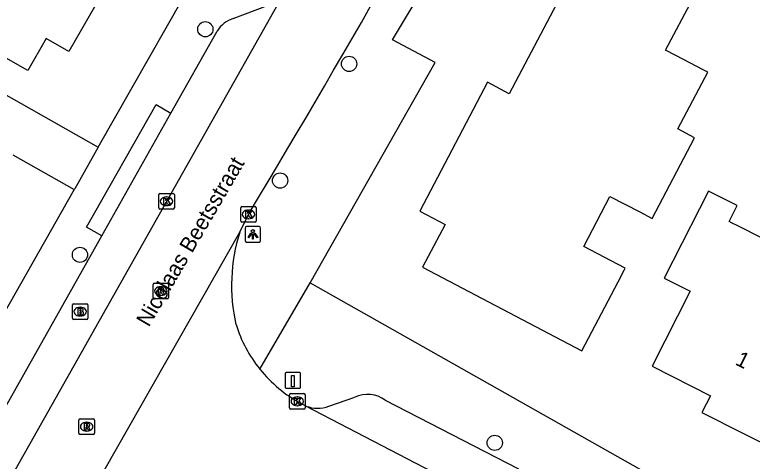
# Model space of a CAD drawing. Extents: x 160356 to 161355, y 381727 to 382845.
# Drawn here: x 160937.62 to 160984.99, y 382307.98 to 382336.67 of the extents above; entities that cross this region are included whole.
import ezdxf

# ---------------------------------------------------------------- set-up
doc = ezdxf.new("R2010")
doc.units = 0
for name, color, linetype in [('IMGEO_Boom', 7, 'Continuous'), ('IMGEO_Brandkraan', 7, 'Continuous'), ('IMGEO_Kolk', 7, 'Continuous'), ('IMGEO_Laadpaal', 7, 'Continuous'), ('IMGEO_Lichtpunt', 7, 'Continuous'), ('IMGEO_Openbare_ruimte_label', 7, 'Continuous'), ('IMGEO_Pand', 7, 'Continuous'), ('IMGEO_Pand_nummerreeks', 7, 'Continuous'), ('IMGEO_Rijbaan_lokaal_open', 7, 'Continuous'), ('IMGEO_Rioolput', 7, 'Continuous'), ('IMGEO_Voetpad_open', 7, 'Continuous')]:
    doc.layers.add(name, color=color, linetype=linetype)

msp = doc.modelspace()

# ---------------------------------------------------------------- linework, layer by layer
at = {"layer": 'IMGEO_Boom'}
for centre in [(160949.864, 382335.733), (160959.096, 382333.509), (160954.665, 382326.009), (160941.813, 382321.242), (160968.451, 382309.161)]:
    msp.add_circle(centre, 0.489, dxfattribs=at)
at = {"layer": 'IMGEO_Brandkraan'}
for p, q in [((160941.326, 382317.165), (160941.326, 382318.017)), ((160941.401, 382318.091), (160942.253, 382318.091)), ((160941.814, 382317.871), (160941.839, 382317.871)), ((160942.327, 382318.017), (160942.327, 382317.165)), ((160941.837, 382317.311), (160941.812, 382317.311)), ((160942.253, 382317.091), (160941.401, 382317.091))]:
    msp.add_line(p, q, dxfattribs=at)
for points in [[(160941.326, 382317.165), (160941.326, 382318.017)], [(160941.401, 382318.091), (160942.253, 382318.091)], [(160941.674, 382317.791), (160941.674, 382317.391), (160941.887, 382317.391)], [(160941.905, 382317.791), (160941.674, 382317.791)], [(160941.853, 382317.71), (160941.799, 382317.71), (160941.799, 382317.634)], [(160942.327, 382318.017), (160942.327, 382317.165)], [(160941.799, 382317.634), (160941.852, 382317.634)], [(160941.861, 382317.558), (160941.799, 382317.558), (160941.799, 382317.477)], [(160941.799, 382317.477), (160941.861, 382317.477)], [(160942.253, 382317.091), (160941.401, 382317.091)]]:
    msp.add_lwpolyline(points, dxfattribs=at)
for centre, radius, start, end in [((160941.403, 382318.015), 0.0765, 91.552, 178.448), ((160941.403, 382318.015), 0.0765, 91.552, 178.448), ((160941.854, 382317.672), 0.0379, 267.8285, 90.9355), ((160941.909, 382317.646), 0.145, 59.4692, 91.5367), ((160941.934, 382317.693), 0.0922, 285.5137, 58.1501), ((160942.251, 382318.015), 0.0765, 1.552, 88.448), ((160942.251, 382318.015), 0.0765, 1.552, 88.448), ((160941.862, 382317.517), 0.0404, 269.8759, 90.5077), ((160941.893, 382317.642), 0.251, 268.6676, 293.5347), ((160941.939, 382317.501), 0.105, 301.3115, 78.989), ((160941.403, 382317.167), 0.0765, 181.552, 268.448), ((160941.403, 382317.167), 0.0765, 181.552, 268.448), ((160942.251, 382317.167), 0.0765, 271.552, 358.448), ((160942.251, 382317.167), 0.0765, 271.552, 358.448)]:
    msp.add_arc(centre, radius, start, end, dxfattribs=at)
for centre, major_axis, ratio, start_param, end_param in [((160941.813, 382317.591), (-0.387, 0.002), 0.722429, 4.712389, 7.853982), ((160941.838, 382317.591), (-0.39, 0.002), 0.717154, 1.570796, 4.712389)]:
    msp.add_ellipse(centre, major_axis=major_axis, ratio=ratio, start_param=start_param, end_param=end_param, dxfattribs=at)
at = {"layer": 'IMGEO_Kolk'}
for p, q in [((160946.872, 382324.255), (160946.872, 382325.107)), ((160946.947, 382325.181), (160947.799, 382325.181)), ((160947.36, 382324.961), (160947.385, 382324.961)), ((160947.873, 382325.107), (160947.873, 382324.255)), ((160947.383, 382324.401), (160947.358, 382324.401)), ((160952.211, 382324.339), (160953.063, 382324.339)), ((160947.799, 382324.181), (160946.947, 382324.181)), ((160952.136, 382323.413), (160952.136, 382324.265)), ((160952.624, 382324.119), (160952.649, 382324.119)), ((160953.137, 382324.265), (160953.137, 382323.413)), ((160953.063, 382323.339), (160952.211, 382323.339)), ((160952.647, 382323.559), (160952.622, 382323.559)), ((160955.266, 382311.4), (160955.266, 382312.252)), ((160955.341, 382312.326), (160956.193, 382312.326)), ((160955.754, 382312.106), (160955.779, 382312.106)), ((160956.267, 382312.252), (160956.267, 382311.4)), ((160955.777, 382311.546), (160955.752, 382311.546)), ((160956.193, 382311.326), (160955.341, 382311.326))]:
    msp.add_line(p, q, dxfattribs=at)
for points in [[(160946.872, 382324.255), (160946.872, 382325.107)], [(160946.947, 382325.181), (160947.799, 382325.181)], [(160947.193, 382324.881), (160947.316, 382324.881), (160947.316, 382324.73), (160947.446, 382324.881), (160947.61, 382324.881), (160947.464, 382324.73), (160947.617, 382324.481), (160947.465, 382324.481), (160947.38, 382324.645), (160947.316, 382324.578), (160947.316, 382324.481), (160947.193, 382324.481), (160947.193, 382324.881)], [(160947.873, 382325.107), (160947.873, 382324.255)], [(160952.211, 382324.339), (160953.063, 382324.339)], [(160947.799, 382324.181), (160946.947, 382324.181)], [(160952.136, 382323.413), (160952.136, 382324.265)], [(160952.457, 382324.039), (160952.58, 382324.039), (160952.58, 382323.888), (160952.71, 382324.039), (160952.874, 382324.039), (160952.728, 382323.888), (160952.881, 382323.639), (160952.729, 382323.639), (160952.644, 382323.803), (160952.58, 382323.736), (160952.58, 382323.639), (160952.457, 382323.639), (160952.457, 382324.039)], [(160953.137, 382324.265), (160953.137, 382323.413)], [(160953.063, 382323.339), (160952.211, 382323.339)], [(160955.266, 382311.4), (160955.266, 382312.252)], [(160955.341, 382312.326), (160956.193, 382312.326)], [(160955.587, 382312.026), (160955.71, 382312.026), (160955.71, 382311.875), (160955.84, 382312.026), (160956.004, 382312.026), (160955.858, 382311.875), (160956.011, 382311.626), (160955.859, 382311.626), (160955.774, 382311.79), (160955.71, 382311.723), (160955.71, 382311.626), (160955.587, 382311.626), (160955.587, 382312.026)], [(160956.267, 382312.252), (160956.267, 382311.4)], [(160956.193, 382311.326), (160955.341, 382311.326)]]:
    msp.add_lwpolyline(points, dxfattribs=at)
for centre, start, end in [((160946.949, 382325.105), 91.552, 178.448), ((160946.949, 382325.105), 91.552, 178.448), ((160947.797, 382325.105), 1.552, 88.448), ((160947.797, 382325.105), 1.552, 88.448), ((160952.213, 382324.263), 91.552, 178.448), ((160952.213, 382324.263), 91.552, 178.448), ((160953.061, 382324.263), 1.552, 88.448), ((160953.061, 382324.263), 1.552, 88.448), ((160946.949, 382324.257), 181.552, 268.448), ((160946.949, 382324.257), 181.552, 268.448), ((160947.797, 382324.257), 271.552, 358.448), ((160947.797, 382324.257), 271.552, 358.448), ((160952.213, 382323.415), 181.552, 268.448), ((160952.213, 382323.415), 181.552, 268.448), ((160953.061, 382323.415), 271.552, 358.448), ((160953.061, 382323.415), 271.552, 358.448), ((160955.343, 382312.25), 91.552, 178.448), ((160955.343, 382312.25), 91.552, 178.448), ((160956.191, 382312.25), 1.552, 88.448), ((160956.191, 382312.25), 1.552, 88.448), ((160955.343, 382311.402), 181.552, 268.448), ((160955.343, 382311.402), 181.552, 268.448), ((160956.191, 382311.402), 271.552, 358.448), ((160956.191, 382311.402), 271.552, 358.448)]:
    msp.add_arc(centre, 0.0765, start, end, dxfattribs=at)
for centre, major_axis, ratio, start_param, end_param in [((160947.359, 382324.681), (-0.387, 0.002), 0.722429, 4.712389, 7.853982), ((160947.384, 382324.681), (-0.39, 0.002), 0.717154, 1.570796, 4.712389), ((160952.623, 382323.839), (-0.387, 0.002), 0.722429, 4.712389, 7.853982), ((160952.648, 382323.839), (-0.39, 0.002), 0.717154, 1.570796, 4.712389), ((160955.753, 382311.826), (-0.387, 0.002), 0.722429, 4.712389, 7.853982), ((160955.778, 382311.826), (-0.39, 0.002), 0.717154, 1.570796, 4.712389)]:
    msp.add_ellipse(centre, major_axis=major_axis, ratio=ratio, start_param=start_param, end_param=end_param, dxfattribs=at)
at = {"layer": 'IMGEO_Laadpaal'}
for p, q in [((160954.985, 382313.59), (160954.985, 382312.749)), ((160954.985, 382313.59), (160954.985, 382312.749)), ((160955.901, 382313.674), (160955.06, 382313.674)), ((160955.901, 382313.674), (160955.06, 382313.674)), ((160955.985, 382312.758), (160955.985, 382313.599)), ((160955.985, 382312.758), (160955.985, 382313.599)), ((160955.069, 382312.674), (160955.91, 382312.674)), ((160955.069, 382312.674), (160955.91, 382312.674))]:
    msp.add_line(p, q, dxfattribs=at)
msp.add_lwpolyline([(160955.4, 382313.487), (160955.56, 382313.487), (160955.56, 382312.754), (160955.4, 382312.754), (160955.4, 382313.487)], dxfattribs=at)
for centre, start, end in [((160955.063, 382313.596), 92.4484, 184.2845), ((160955.063, 382313.596), 92.4484, 184.2845), ((160955.907, 382313.596), 2.4484, 94.2845), ((160955.907, 382313.596), 2.4484, 94.2845), ((160955.063, 382312.752), 182.4484, 274.2845), ((160955.063, 382312.752), 182.4484, 274.2845), ((160955.907, 382312.752), 272.4484, 4.2845), ((160955.907, 382312.752), 272.4484, 4.2845)]:
    msp.add_arc(centre, 0.0779, start, end, dxfattribs=at)
at = {"layer": 'IMGEO_Lichtpunt'}
for p, q in [((160952.417, 382322.962), (160952.417, 382322.155)), ((160952.417, 382322.962), (160952.417, 382322.155)), ((160953.319, 382323.057), (160952.511, 382323.057)), ((160953.319, 382323.057), (160952.511, 382323.057)), ((160953.413, 382322.155), (160953.413, 382322.962)), ((160953.413, 382322.155), (160953.413, 382322.962)), ((160952.511, 382322.061), (160953.319, 382322.061)), ((160952.511, 382322.061), (160953.319, 382322.061))]:
    msp.add_line(p, q, dxfattribs=at)
for points in [[(160952.791, 382322.626), (160952.83, 382322.598), (160952.642, 382322.336), (160952.604, 382322.363), (160952.791, 382322.626)], [(160952.893, 382322.578), (160952.94, 382322.578), (160952.94, 382322.256), (160952.893, 382322.256), (160952.893, 382322.578)], [(160953.003, 382322.598), (160953.041, 382322.625), (160953.228, 382322.363), (160953.189, 382322.335), (160953.003, 382322.598)]]:
    msp.add_lwpolyline(points, dxfattribs=at)
msp.add_circle((160952.916, 382322.76), 0.0994, dxfattribs=at)
for centre, start, end in [((160952.511, 382322.962), 90, 180), ((160952.511, 382322.962), 90, 180), ((160953.319, 382322.962), 0, 90), ((160953.319, 382322.962), 0, 90), ((160952.511, 382322.155), 180, 270), ((160952.511, 382322.155), 180, 270), ((160953.319, 382322.155), 270, 0), ((160953.319, 382322.155), 270, 360)]:
    msp.add_arc(centre, 0.0946, start, end, dxfattribs=at)
at = {"layer": 'IMGEO_Pand'}
for points in [[(160943.219, 382338.02), (160941.101, 382334.306), (160939.643, 382335.138), (160938.468, 382333.079), (160934.125, 382335.557), (160929.514, 382338.187), (160929.268, 382337.755), (160928.74, 382338.055), (160930.713, 382341.514), (160931.635, 382340.988), (160931.387, 382340.554), (160932.249, 382340.062), (160934.064, 382343.242)], [(160972.605, 382337.732), (160969.383, 382331.593), (160967.988, 382332.325), (160963.639, 382324.037), (160965.258, 382323.187), (160963.815, 382320.438), (160974.047, 382315.07), (160976.371, 382319.498), (160976.769, 382320.257), (160976.834, 382320.381), (160974.162, 382321.782), (160975.849, 382324.996), (160977.762, 382323.992), (160978.562, 382323.572), (160981.288, 382328.766), (160980.218, 382329.328), (160982.131, 382332.975), (160981.796, 382333.15), (160980.612, 382333.772), (160979.418, 382334.399), (160981.183, 382337.762)], [(160990.299, 382321.587), (160987.89, 382322.804), (160987.229, 382321.496), (160984.065, 382323.095), (160983.701, 382323.279), (160983.497, 382323.382), (160984.012, 382324.402), (160982.167, 382325.333), (160981.596, 382324.202), (160979.34, 382319.739), (160980.999, 382318.901), (160978.56, 382314.076), (160982.304, 382312.184), (160981.757, 382311.103), (160987.149, 382308.378)]]:
    msp.add_lwpolyline(points, dxfattribs=at)
at = {"layer": 'IMGEO_Rijbaan_lokaal_open'}
for points in [[(160954.711, 382337.706), (160930.179, 382294.218)], [(160952.079, 382322.701), (160952.668, 382323.907)], [(160940.986, 382303.204), (160952.079, 382322.701)], [(160956.326, 382311.525), (160956.176, 382311.593), (160956.03, 382311.675)], [(160979.137, 382299.644), (160956.326, 382311.525)]]:
    msp.add_lwpolyline(points, dxfattribs=at)
for centre, radius, start, end in [((160376.886, 382670.769), 672.189, 328.934463, 335.405026), ((160962.814, 382319.281), 11.267, 162.3285, 192.9293), ((160960.202, 382319.4), 8.775, 197.5092, 218.8124), ((160960.171, 382319.347), 8.718, 218.6651, 241.6392)]:
    msp.add_arc(centre, radius, start, end, dxfattribs=at)
at = {"layer": 'IMGEO_Rioolput'}
for p, q in [((160946.505, 382318.488), (160946.505, 382319.34)), ((160946.58, 382319.414), (160947.432, 382319.414)), ((160946.993, 382319.194), (160947.018, 382319.194)), ((160947.506, 382319.34), (160947.506, 382318.488)), ((160947.016, 382318.634), (160946.991, 382318.634)), ((160947.432, 382318.414), (160946.58, 382318.414)), ((160941.743, 382309.771), (160941.743, 382310.623)), ((160941.818, 382310.697), (160942.67, 382310.697)), ((160942.744, 382310.623), (160942.744, 382309.771)), ((160942.231, 382310.477), (160942.256, 382310.477)), ((160942.67, 382309.697), (160941.818, 382309.697)), ((160942.254, 382309.917), (160942.229, 382309.917))]:
    msp.add_line(p, q, dxfattribs=at)
for points in [[(160946.505, 382318.488), (160946.505, 382319.34)], [(160946.58, 382319.414), (160947.432, 382319.414)], [(160947.094, 382319.112), (160946.842, 382319.114), (160946.842, 382318.714)], [(160947.506, 382319.34), (160947.506, 382318.488)], [(160946.842, 382318.714), (160946.966, 382318.714), (160946.966, 382318.876), (160946.977, 382318.876)], [(160947.02, 382319.033), (160946.966, 382319.033), (160946.966, 382318.952)], [(160946.966, 382318.952), (160947.018, 382318.952)], [(160947.024, 382318.847), (160947.095, 382318.714), (160947.235, 382318.714), (160947.17, 382318.84)], [(160947.432, 382318.414), (160946.58, 382318.414)], [(160941.743, 382309.771), (160941.743, 382310.623)], [(160941.818, 382310.697), (160942.67, 382310.697)], [(160942.744, 382310.623), (160942.744, 382309.771)], [(160942.332, 382310.395), (160942.08, 382310.397), (160942.08, 382309.997)], [(160942.08, 382309.997), (160942.204, 382309.997), (160942.204, 382310.159), (160942.215, 382310.159)], [(160942.258, 382310.316), (160942.204, 382310.316), (160942.204, 382310.235)], [(160942.204, 382310.235), (160942.256, 382310.235)], [(160942.262, 382310.13), (160942.333, 382309.997), (160942.473, 382309.997), (160942.408, 382310.123)], [(160942.67, 382309.697), (160941.818, 382309.697)]]:
    msp.add_lwpolyline(points, dxfattribs=at)
for centre, radius, start, end in [((160946.582, 382319.338), 0.0765, 91.552, 178.448), ((160946.582, 382319.338), 0.0765, 91.552, 178.448), ((160947.093, 382319.002), 0.109, 350.3612, 89.416), ((160947.43, 382319.338), 0.0765, 1.552, 88.448), ((160947.43, 382319.338), 0.0765, 1.552, 88.448), ((160946.976, 382318.823), 0.0533, 26.0293, 88.6989), ((160947.002, 382319.141), 0.19, 274.7715, 282.9687), ((160947.026, 382318.937), 0.0964, 77.0061, 93.1865), ((160947.04, 382318.994), 0.0378, 276.6634, 79.6772), ((160947.091, 382319.002), 0.112, 277.5842, 350.9817), ((160947.075, 382318.787), 0.108, 29.5134, 73.7905), ((160946.582, 382318.49), 0.0765, 181.552, 268.448), ((160946.582, 382318.49), 0.0765, 181.552, 268.448), ((160947.43, 382318.49), 0.0765, 271.552, 358.448), ((160947.43, 382318.49), 0.0765, 271.552, 358.448), ((160941.82, 382310.621), 0.0765, 91.552, 178.448), ((160941.82, 382310.621), 0.0765, 91.552, 178.448), ((160942.668, 382310.621), 0.0765, 1.552, 88.448), ((160942.668, 382310.621), 0.0765, 1.552, 88.448), ((160942.214, 382310.106), 0.0533, 26.0293, 88.6989), ((160942.24, 382310.424), 0.19, 274.7715, 282.9687), ((160942.264, 382310.22), 0.0964, 77.0061, 93.1865), ((160942.278, 382310.277), 0.0378, 276.6634, 79.6772), ((160942.331, 382310.285), 0.109, 350.3612, 89.416), ((160942.329, 382310.285), 0.112, 277.5842, 350.9817), ((160942.313, 382310.07), 0.108, 29.5134, 73.7905), ((160941.82, 382309.773), 0.0765, 181.552, 268.448), ((160941.82, 382309.773), 0.0765, 181.552, 268.448), ((160942.668, 382309.773), 0.0765, 271.552, 358.448), ((160942.668, 382309.773), 0.0765, 271.552, 358.448)]:
    msp.add_arc(centre, radius, start, end, dxfattribs=at)
for centre, major_axis, ratio, start_param, end_param in [((160946.992, 382318.914), (-0.387, 0.002), 0.722429, 4.712389, 7.853982), ((160947.017, 382318.914), (-0.39, 0.002), 0.717154, 1.570796, 4.712389), ((160942.23, 382310.197), (-0.387, 0.002), 0.722429, 4.712389, 7.853982), ((160942.255, 382310.197), (-0.39, 0.002), 0.717154, 1.570796, 4.712389)]:
    msp.add_ellipse(centre, major_axis=major_axis, ratio=ratio, start_param=start_param, end_param=end_param, dxfattribs=at)
at = {"layer": 'IMGEO_Voetpad_open'}
for points in [[(160942.982, 382328.151), (160950.662, 382341.683), (160953.384, 382340.231), (160964.859, 382360.589), (160972.84, 382376.279), (160981.996, 382396.364)], [(160951.659, 382336.427), (160953.849, 382337.27), (160954.711, 382337.706)], [(160928.132, 382336.579), (160942.982, 382328.151)], [(160947.654, 382330.333), (160950.624, 382335.606)], [(160956.591, 382319.437), (160964.631, 382333.594), (160961.886, 382335.049)], [(160943.217, 382322.452), (160942.222, 382323.023), (160946.697, 382330.892), (160947.654, 382330.333)], [(160943.217, 382322.452), (160947.654, 382330.333)], [(160942.982, 382328.151), (160941.472, 382325.49), (160941.436, 382325.427)], [(160937.507, 382327.657), (160941.436, 382325.427)], [(160941.436, 382325.427), (160925.075, 382296.6), (160927.748, 382295.009), (160922.935, 382286.764), (160908.506, 382261.198)], [(160929.818, 382298.656), (160943.217, 382322.452)], [(160953.364, 382313.9), (160956.591, 382319.437)], [(160956.591, 382319.437), (161000, 382294.885), (161009.255, 382289.651)], [(160957.794, 382311.514), (160959.466, 382312.086)], [(160961.423, 382311.899), (160969.969, 382307.493)]]:
    msp.add_lwpolyline(points, dxfattribs=at)
for centre, radius, start, end in [((160563.026, 382576.823), 466.417, 328.77733, 336.62893), ((160952.172, 382334.718), 1.785, 106.7002, 150.1453), ((160960.288, 382310.358), 1.914, 53.6391, 115.4444), ((160957.074, 382313.395), 2.014, 248.1995, 290.9419)]:
    msp.add_arc(centre, radius, start, end, dxfattribs=at)

# ---------------------------------------------------------------- texts
at = {"layer": 'IMGEO_Openbare_ruimte_label'}
msp.add_text('Nicolaas Beetsstraat', height=1, rotation=59.7436, dxfattribs=at).set_placement((160946.233, 382316.553))
at = {"layer": 'IMGEO_Pand_nummerreeks'}
msp.add_text('1', height=1, rotation=333.008, dxfattribs=at).set_placement((160983.835, 382314.217))

doc.saveas('drawing.dxf')
